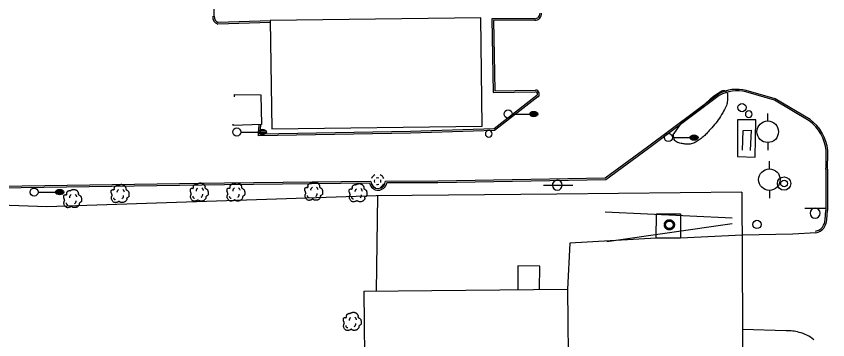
# Model space of a CAD drawing. Extents: x 2145380 to 2157287, y 139568 to 149130.
# Drawn here: x 2150565.2 to 2150866.5, y 147998.3 to 148118.4 of the extents above; entities that cross this region are included whole.
import ezdxf

# ---------------------------------------------------------------- set-up
doc = ezdxf.new("R2010")
doc.units = 0
for name, color, linetype in [('Default', 7, 'Continuous'), ('TOPO_Asphalt', 7, 'Continuous'), ('TOPO_Building', 7, 'Continuous'), ('TOPO_Curb Back', 7, 'Continuous'), ('TOPO_DRAIN_Manhole', 7, 'Continuous'), ('TOPO_Fence', 7, 'Continuous'), ('TOPO_Guardrail', 7, 'Continuous'), ('TOPO_Hedgerow', 7, 'Continuous'), ('TOPO_Light Pole', 7, 'Continuous'), ('TOPO_Misc', 7, 'Continuous'), ('TOPO_Misc Line', 7, 'Continuous'), ('TOPO_Pipeline', 7, 'Continuous'), ('TOPO_Power Pole', 7, 'Continuous'), ('TOPO_San Manhole', 7, 'Continuous'), ('TOPO_Sign', 7, 'Continuous'), ('TOPO_Tree', 7, 'Continuous'), ('TOPO_Wall Freestanding', 7, 'Continuous'), ('TOPO_Water Meter', 7, 'Continuous')]:
    doc.layers.add(name, color=color, linetype=linetype)

# ---------------------------------------------------------------- blocks, each defined once
blk = doc.blocks.new('LP')
at = {"layer": 'TOPO_Light Pole'}
blk.add_line((3.81, 0), (20.32, 0), dxfattribs=at)
for points in [[(20.32, 0), (27.94, 0)], [(20.32, 0), (23.5, 0)], [(20.83, 1.27), (27.43, 1.27)], [(20.83, 1.27), (23.5, 1.27)], [(23.71, 1.27), (27.43, 1.27)], [(23.71, 0), (27.94, 0)], [(20.83, -1.27), (27.43, -1.27)], [(20.83, -1.27), (23.5, -1.27)], [(23.71, -1.27), (27.43, -1.27)]]:
    blk.add_lwpolyline(points, dxfattribs=at)
blk.add_circle((0, 0), 3.81, dxfattribs=at)
blk.add_ellipse((24.13, 0), major_axis=(3.81, 0), ratio=0.666667, dxfattribs=at)
blk = doc.blocks.new('MHEXST')
at = {"layer": 'TOPO_DRAIN_Manhole'}
for centre, radius, start, end in [((-0.1, 0.3), 12.7, 112.9748, 158.2636), ((-0.1, 0.1), 6.35, 157.9722, 204.161), ((-0.1, 0.1), 6.35, 66.1941, 113.691), ((-0.1, 0.3), 12.7, 22.0744, 68.6991), ((-0.1, 0.1), 6.35, 336.8023, 21.4046), ((-0.1, 0.3), 12.7, 202.6921, 248.1938), ((-0.1, 0.1), 6.35, 248.5791, 293.1995), ((-0.1, 0.3), 12.7, 291.7963, 337.3032)]:
    blk.add_arc(centre, radius, start, end, dxfattribs=at)
blk = doc.blocks.new('POST')
at = {"layer": 'TOPO_Misc'}
for start, end in [(89.99996, 180.00004), (179.99996, 270.00004), (359.99996, 90.00004), (269.99996, 0.00004)]:
    blk.add_arc((-0.01, 0.03), 3.16, start, end, dxfattribs=at)
blk = doc.blocks.new('TREE')
at = {"layer": 'TOPO_Tree'}
for points in [[(-14.1, -0.4), (-14.2, 0.5), (-14.4, 1.4), (-14.6, 2.3), (-14.8, 3.2), (-15.5, 4), (-15.7, 4.9), (-15.8, 5.6), (-15.7, 6.3), (-15.7, 7), (-15.6, 7.9), (-15.7, 8.8), (-15.1, 9.7), (-14.6, 10.4), (-13.8, 10.5), (-13, 10.7), (-12.2, 11), (-11.1, 10), (-10.4, 10.7), (-9.4, 11.7), (-10.3, 13.3), (-9.8, 14.4), (-9.6, 15.1), (-9.3, 15.9), (-8.8, 16.5), (-8.2, 17.3), (-7.5, 17.7), (-6.7, 18.1), (-6.1, 18.4), (-5.6, 18.6), (-5.1, 18.7), (-4.5, 18.7), (-4, 18.5), (-3.5, 18.1)], [(-3.5, 17.6), (-3.1, 18.3), (-2.6, 18.8), (-1.9, 19.2), (-1, 19.7), (-0.2, 20), (0.7, 20.2), (1.6, 20.5), (2.5, 20.8), (3.4, 20.8), (4.1, 20.7), (4.8, 20.5), (5.5, 20.2), (6.4, 19.9), (7.3, 19.7), (8.2, 19.2), (9.4, 18.4), (10, 17.2), (10.8, 16), (11.2, 15.3), (11.6, 14.6), (11.9, 13.9), (12.2, 13.1), (11.4, 12), (11.9, 11.2), (12, 11), (12.2, 10.9), (12.4, 10.7), (12.9, 10.4), (13.5, 10), (14, 9.7), (14.7, 9.2), (15.4, 8.7), (16.1, 8.1), (16.7, 7.5), (16.9, 6.7), (17.1, 6), (17.6, 4.4), (17.7, 2.8), (17.7, 1.2), (17.7, -0.2), (17.8, -2.2), (16.6, -3), (15.5, -3.8), (14.3, -4.6), (13.2, -5.3)], [(13.2, -5.3), (13.3, -5.8), (13.4, -6.3), (13.4, -6.7), (13.8, -8.5), (12.2, -10), (10.8, -11.5), (10, -12.3), (9.1, -12.8), (8.2, -13.1), (6, -13.8), (3.3, -13.6), (1.3, -13.1), (0.5, -12.9), (-0.1, -11.4), (-0.8, -11.5), (-2, -11.6), (-3.3, -12.8), (-4.5, -13.1), (-6.1, -13.5), (-7.8, -14), (-9.3, -13.6), (-11.4, -13.1), (-12.8, -11.4), (-14.1, -9.4), (-15.3, -7.3), (-15.6, -5.1), (-15.1, -3), (-14.9, -1.9), (-13.9, -0.8), (-13.5, 0.1)], [(-4.2, 5.1), (-4.5, 6.1), (-4.3, 7.2), (-3.8, 8.2), (-3.3, 9.3), (-2.7, 10.3), (-1.6, 11)], [(5.9, 11.2), (6.5, 10.7), (7, 10.2), (7.4, 9.5), (7.9, 8.6), (8.3, 7.6), (8.5, 6.6)], [(-11.4, -4.5), (-11.5, -5.4), (-11, -6.3), (-10.1, -7.2), (-9.3, -8), (-8.5, -8.3), (-7.7, -8.1)], [(4.8, -6.3), (5.7, -5.7), (6.3, -4.9), (6.8, -3.9), (7.4, -2.8), (7.6, -1.7), (7.5, -0.6)]]:
    blk.add_open_spline(points, degree=3, dxfattribs=at)
blk = doc.blocks.new('POWPOL')
at = {"layer": 'TOPO_Power Pole'}
for p, q in [((0, 10.16), (0, 17.34)), ((0, -10.16), (0, -17.34))]:
    blk.add_line(p, q, dxfattribs=at)
blk.add_circle((0, 0), 10.16, dxfattribs=at)
blk = doc.blocks.new('WTRMTR')
at = {"layer": 'Default'}
blk.add_circle((0, 0), 3.89, dxfattribs=at)
blk = doc.blocks.new('EXMHSS')
at = {"layer": 'Default'}
for radius in [6.3, 3.13]:
    blk.add_circle((0, 0), radius, dxfattribs=at)

msp = doc.modelspace()

# ---------------------------------------------------------------- linework, layer by layer
at = {"layer": 'TOPO_Asphalt'}
msp.add_line((2150834.75, 148037.09), (2150811.88, 148035.96), dxfattribs=at)
for points in [[(2150802.87, 148035.98), (2150770.78, 148034.1), (2150769.9, 148017.06)], [(2150862.11, 148037.99), (2150853.58, 148037.54), (2150834.75, 148037.09)], [(2150851.06, 148001.56), (2150834.91, 148002.09)]]:
    msp.add_lwpolyline(points, dxfattribs=at)
for centre, radius, start, end in [((2150852.23, 147989.59), 12.02, 72.183, 95.5824), ((2150852.38, 147987.21), 14.27, 50.9351, 75.7067)]:
    msp.add_arc(centre, radius, start, end, dxfattribs=at)
at = {"layer": 'TOPO_Building'}
for points in [[(2150737.69, 148117.82), (2150659.57, 148116.82), (2150660.09, 148076.6), (2150738.2, 148077.59)], [(2150770.65, 147944.82), (2150695.17, 147944.03), (2150694.43, 148016.28), (2150769.9, 148017.06)]]:
    msp.add_lwpolyline(points, close=True, dxfattribs=at)
at = {"layer": 'TOPO_Curb Back'}
for points in [[(2150696.41, 148056.36), (2150642.59, 148055.81), (2150516.69, 148053.89), (2150514.58, 148125.92), (2150512.22, 148190.08), (2150529.2, 148210.52), (2150529.24, 148217.41), (2150528.62, 148223.99)], [(2150696.94, 148056.97), (2150642.58, 148056.41), (2150517.27, 148054.5), (2150515.18, 148125.94), (2150512.83, 148189.87), (2150529.8, 148210.3), (2150529.84, 148217.43), (2150529.21, 148224.08)], [(2150638.76, 148118.32), (2150638.37, 148136.95)], [(2150757.8, 148117.44), (2150741.85, 148117.4), (2150742.33, 148090.07), (2150758.06, 148090.36)], [(2150659.58, 148115.99), (2150640.09, 148115.46)], [(2150659.58, 148116.59), (2150640.17, 148116.06)], [(2150757.81, 148116.84), (2150742.46, 148116.8), (2150742.92, 148090.68), (2150758.07, 148090.96)], [(2150859.64, 148079.58), (2150846.78, 148087.15), (2150836.13, 148090.27)], [(2150859.98, 148080.08), (2150847.02, 148087.71), (2150836.29, 148090.85)], [(2150758.91, 148088.41), (2150742.83, 148075.91), (2150711.65, 148075.01), (2150655.12, 148073.93), (2150655.39, 148078.13)], [(2150758.54, 148088.88), (2150742.62, 148076.51), (2150711.64, 148075.61), (2150655.76, 148074.54), (2150656, 148078.16)], [(2150825.92, 148089.48), (2150799.62, 148069.8), (2150783.88, 148058.21), (2150721.79, 148057.14), (2150702.24, 148057.08)], [(2150826.24, 148088.97), (2150799.98, 148069.32), (2150784.08, 148057.61), (2150721.8, 148056.54), (2150702.79, 148056.48)], [(2150865.88, 148061.57), (2150865.79, 148046.22)], [(2150866.48, 148061.56), (2150866.39, 148046.22)], [(2150865.55, 148042.98), (2150865.79, 148046.24)], [(2150866.15, 148042.96), (2150866.39, 148046.2)]]:
    msp.add_lwpolyline(points, dxfattribs=at)
for centre, radius, start, end in [((2150640.79, 148118.02), 2.65, 172.6491, 254.7244), ((2150640.79, 148118.02), 2.05, 171.4755, 252.4015), ((2150757.74, 148119.41), 1.97, 271.8036, 2.4518), ((2150757.74, 148119.41), 2.57, 271.5985, 2.2941), ((2150758, 148089.52), 0.84, 310.0018, 85.8492), ((2150758, 148089.52), 1.44, 309.4931, 87.0762), ((2150832.93, 148076.43), 14.81, 76.8886, 118.2477), ((2150832.93, 148076.43), 14.21, 76.957, 118.0683), ((2150850, 148066.77), 16.04, 6.0971, 53.0247), ((2150850, 148066.77), 16.64, 6.0979, 53.1428), ((2149492.52, 148076.91), 1373.44, 359.35984, 359.64939), ((2149493.68, 148076.9), 1372.88, 359.35985, 359.64957), ((2150699.59, 148057.05), 2.65, 181.791, 0.6523), ((2150699.59, 148057.05), 3.25, 192.2231, 349.9347), ((2150861.11, 148042.93), 4.44, 281.444, 0.6098), ((2150861.11, 148042.93), 5.04, 281.4423, 0.3104)]:
    msp.add_arc(centre, radius, start, end, dxfattribs=at)
at = {"layer": 'TOPO_Fence'}
msp.add_line((2150699.34, 148051.74), (2150698.88, 148016.33), dxfattribs=at)
for points in [[(2150834.68, 148053.07), (2150765.94, 148052.36), (2150698.89, 148051.73), (2150576.56, 148047.62), (2150510.42, 148050.01)], [(2150834.68, 148053.07), (2150835.13, 147953.5), (2150834.35, 147877.8), (2150818.09, 147878.23)]]:
    msp.add_lwpolyline(points, dxfattribs=at)
at = {"layer": 'TOPO_Guardrail'}
msp.add_lwpolyline([(2150833.03, 148079.88), (2150833.01, 148066.3), (2150839.61, 148066.05), (2150839.87, 148079.97), (2150833.03, 148079.88)], dxfattribs=at)
at = {"layer": 'TOPO_Hedgerow'}
msp.add_line((2150809.19, 148074.34), (2150812.5, 148079.06), dxfattribs=at)
for points, degree in [([(2150821.75, 148086.54), (2150822.3, 148087.04), (2150822.85, 148087.54), (2150823.41, 148088.04), (2150824.07, 148088.65), (2150824.83, 148089.15), (2150825.58, 148089.65), (2150826.51, 148090.28), (2150827.98, 148091.13), (2150828.93, 148090.17), (2150829.26, 148089.84), (2150829.36, 148089.45), (2150829.36, 148089.07), (2150829.32, 148087.16), (2150829, 148085.15), (2150827.97, 148083.31), (2150826.34, 148080.39), (2150824.54, 148078.17), (2150822.4, 148075.77), (2150821.18, 148074.41), (2150819.98, 148073.28), (2150818.44, 148072.22), (2150816.87, 148071.13), (2150814.87, 148070.75), (2150813.17, 148071), (2150811.78, 148071.2), (2150809.66, 148071.85), (2150809.39, 148073.3), (2150809.32, 148073.64), (2150809.26, 148073.99), (2150809.19, 148074.34)], 3), ([(2150816.56, 148082.1), (2150817.42, 148082.74), (2150818.28, 148083.38), (2150819.09, 148084.09), (2150819.99, 148084.89), (2150820.87, 148085.72), (2150821.75, 148086.54)], 3), ([(2150812.5, 148079.06), (2150813.85, 148080.08), (2150815.2, 148081.09), (2150816.56, 148082.1)], 2)]:
    msp.add_open_spline(points, degree=degree, dxfattribs=at)
at = {"layer": 'TOPO_Misc Line'}
msp.add_lwpolyline([(2150759.53, 148016.96), (2150759.59, 148025.65), (2150751.48, 148025.71), (2150751.42, 148016.87)], dxfattribs=at)
at = {"layer": 'TOPO_Pipeline'}
msp.add_lwpolyline([(2150834.93, 148068.67), (2150835.07, 148075.94), (2150838.05, 148076.02), (2150837.68, 148068.55)], dxfattribs=at)
at = {"layer": 'TOPO_Power Pole'}
for points in [[(2150805.85, 148040.95), (2150805.86, 148041.08), (2150805.88, 148041.21), (2150805.9, 148041.34), (2150805.94, 148041.47), (2150805.97, 148041.59), (2150806.02, 148041.72), (2150806.08, 148041.84), (2150806.15, 148041.95), (2150806.23, 148042.06), (2150806.31, 148042.17), (2150806.4, 148042.26), (2150806.49, 148042.36), (2150806.6, 148042.44), (2150806.7, 148042.52), (2150806.82, 148042.58), (2150806.94, 148042.64), (2150807.05, 148042.69), (2150807.18, 148042.74), (2150807.31, 148042.78), (2150807.45, 148042.8), (2150807.58, 148042.82), (2150807.71, 148042.82), (2150807.83, 148042.82), (2150807.96, 148042.8), (2150808.1, 148042.79), (2150808.22, 148042.75), (2150808.35, 148042.72), (2150808.47, 148042.66), (2150808.6, 148042.61), (2150808.71, 148042.55), (2150808.82, 148042.48), (2150808.92, 148042.39), (2150809.02, 148042.31), (2150809.11, 148042.21), (2150809.2, 148042.11), (2150809.28, 148042), (2150809.35, 148041.89), (2150809.41, 148041.77), (2150809.46, 148041.65), (2150809.51, 148041.52), (2150809.55, 148041.4), (2150809.58, 148041.27), (2150809.59, 148041.13), (2150809.6, 148041), (2150809.6, 148040.88), (2150809.59, 148040.74), (2150809.57, 148040.61), (2150809.54, 148040.48), (2150809.5, 148040.36), (2150809.46, 148040.23), (2150809.4, 148040.12), (2150809.34, 148040), (2150809.27, 148039.89), (2150809.19, 148039.78), (2150809.1, 148039.68), (2150809, 148039.58), (2150808.91, 148039.5), (2150808.8, 148039.42), (2150808.69, 148039.35), (2150808.57, 148039.28), (2150808.45, 148039.23), (2150808.33, 148039.18), (2150808.2, 148039.14), (2150808.07, 148039.11), (2150807.94, 148039.09), (2150807.81, 148039.08), (2150807.69, 148039.08), (2150807.55, 148039.09), (2150807.42, 148039.1), (2150807.29, 148039.13), (2150807.17, 148039.17), (2150807.04, 148039.22), (2150806.92, 148039.27), (2150806.8, 148039.33), (2150806.69, 148039.4), (2150806.58, 148039.48), (2150806.48, 148039.56), (2150806.38, 148039.65), (2150806.3, 148039.75), (2150806.21, 148039.86), (2150806.14, 148039.97), (2150806.07, 148040.08), (2150806.02, 148040.2), (2150805.96, 148040.33), (2150805.93, 148040.45), (2150805.9, 148040.58), (2150805.88, 148040.71), (2150805.86, 148040.84), (2150805.85, 148040.95)], [(2150806.32, 148040.95), (2150806.33, 148041.06), (2150806.35, 148041.18), (2150806.37, 148041.29), (2150806.4, 148041.4), (2150806.44, 148041.51), (2150806.49, 148041.61), (2150806.55, 148041.7), (2150806.62, 148041.8), (2150806.69, 148041.89), (2150806.77, 148041.97), (2150806.86, 148042.05), (2150806.95, 148042.12), (2150807.05, 148042.17), (2150807.15, 148042.23), (2150807.25, 148042.27), (2150807.36, 148042.31), (2150807.48, 148042.33), (2150807.59, 148042.35), (2150807.71, 148042.35), (2150807.82, 148042.35), (2150807.93, 148042.34), (2150808.05, 148042.32), (2150808.15, 148042.28), (2150808.26, 148042.25), (2150808.37, 148042.2), (2150808.46, 148042.14), (2150808.56, 148042.08), (2150808.65, 148042.01), (2150808.73, 148041.93), (2150808.81, 148041.84), (2150808.88, 148041.75), (2150808.94, 148041.65), (2150809, 148041.55), (2150809.04, 148041.45), (2150809.08, 148041.34), (2150809.11, 148041.23), (2150809.12, 148041.11), (2150809.13, 148041), (2150809.13, 148040.89), (2150809.12, 148040.78), (2150809.1, 148040.67), (2150809.08, 148040.55), (2150809.03, 148040.44), (2150808.99, 148040.34), (2150808.94, 148040.24), (2150808.87, 148040.14), (2150808.81, 148040.05), (2150808.73, 148039.97), (2150808.65, 148039.89), (2150808.55, 148039.82), (2150808.45, 148039.76), (2150808.36, 148039.7), (2150808.25, 148039.65), (2150808.15, 148039.61), (2150808.03, 148039.58), (2150807.92, 148039.56), (2150807.8, 148039.55), (2150807.7, 148039.55), (2150807.58, 148039.56), (2150807.47, 148039.57), (2150807.35, 148039.59), (2150807.25, 148039.63), (2150807.15, 148039.68), (2150807.04, 148039.73), (2150806.95, 148039.79), (2150806.85, 148039.86), (2150806.76, 148039.93), (2150806.68, 148040.02), (2150806.61, 148040.11), (2150806.54, 148040.2), (2150806.49, 148040.3), (2150806.44, 148040.4), (2150806.4, 148040.51), (2150806.37, 148040.62), (2150806.35, 148040.73), (2150806.33, 148040.85), (2150806.32, 148040.95)]]:
    msp.add_lwpolyline(points, dxfattribs=at)
at = {"layer": 'TOPO_Sign'}
for points in [[(2150760.99, 148055.62), (2150771.87, 148055.68)], [(2150831.02, 148043.39), (2150783.84, 148045.67)], [(2150858.07, 148047.14), (2150865.56, 148047.15)], [(2150859.95, 148045.28), (2150859.95, 148045.28)], [(2150861.82, 148047.14), (2150861.82, 148047.14)], [(2150863.68, 148045.28), (2150863.68, 148045.28)], [(2150861.82, 148043.41), (2150861.82, 148043.41)], [(2150831.08, 148041.35), (2150784.49, 148034.64)]]:
    msp.add_lwpolyline(points, dxfattribs=at)
for centre, radius, start, end in [((2150766.13, 148055.64), 1.84, 47.4196, 227.4196), ((2150766.13, 148055.64), 1.84, 227.4196, 47.4196), ((2150861.82, 148045.28), 1.87, 90, 180), ((2150861.82, 148045.28), 1.87, 180, 270), ((2150861.82, 148045.28), 1.87, 360, 90), ((2150861.82, 148045.28), 1.87, 270, 0)]:
    msp.add_arc(centre, radius, start, end, dxfattribs=at)
at = {"layer": 'TOPO_Wall Freestanding'}
msp.add_lwpolyline([(2150646.25, 148088.48), (2150646.31, 148089.25), (2150656.02, 148089.13), (2150656.23, 148078.17), (2150645.8, 148077.78), (2150645.78, 148078.36)], dxfattribs=at)
msp.add_lwpolyline([(2150811.89, 148045.05), (2150811.88, 148035.96), (2150802.87, 148035.98), (2150802.89, 148045.06)], close=True, dxfattribs=at)

# ---------------------------------------------------------------- block references
at = {"layer": 'TOPO_DRAIN_Manhole', "xscale": 0.19685000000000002, "yscale": 0.19685000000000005}
msp.add_blockref('MHEXST', (2150699.42, 148057.11), dxfattribs=at)
at = {"layer": 'TOPO_Light Pole', "xscale": 0.39370000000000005, "yscale": 0.3937000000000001}
for p in [(2150747.87, 148082.06), (2150647.12, 148075.39), (2150807.38, 148073.32), (2150571.87, 148053.09)]:
    msp.add_blockref('LP', p, dxfattribs=at)
at = {"layer": 'TOPO_Misc', "xscale": 0.39370000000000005, "yscale": 0.3937000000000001}
for p in [(2150837.21, 148082.02), (2150740.66, 148074.74)]:
    msp.add_blockref('POST', p, dxfattribs=at)
at = {"layer": 'TOPO_Power Pole', "xscale": 0.39370000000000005, "yscale": 0.3937000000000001}
for p in [(2150844.25, 148075.48), (2150844.87, 148057.71)]:
    msp.add_blockref('POWPOL', p, dxfattribs=at)
at = {"layer": 'TOPO_San Manhole', "xscale": 0.39370000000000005, "yscale": 0.3937000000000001}
msp.add_blockref('EXMHSS', (2150850.31, 148056.26), dxfattribs=at)
at = {"layer": 'TOPO_Tree', "xscale": 0.19685000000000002, "yscale": 0.19685000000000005}
for p in [(2150675.5, 148052.74), (2150585.96, 148050.02), (2150603.6, 148051.89), (2150632.98, 148052.42), (2150646.58, 148052.45), (2150691.96, 148052.18), (2150689.81, 148004.44)]:
    msp.add_blockref('TREE', p, dxfattribs=at)
at = {"layer": 'TOPO_Water Meter', "xscale": 0.39370000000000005, "yscale": 0.3937000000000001}
for p in [(2150834.7, 148084.45), (2150840.26, 148041.09)]:
    msp.add_blockref('WTRMTR', p, dxfattribs=at)

doc.saveas('drawing.dxf')
